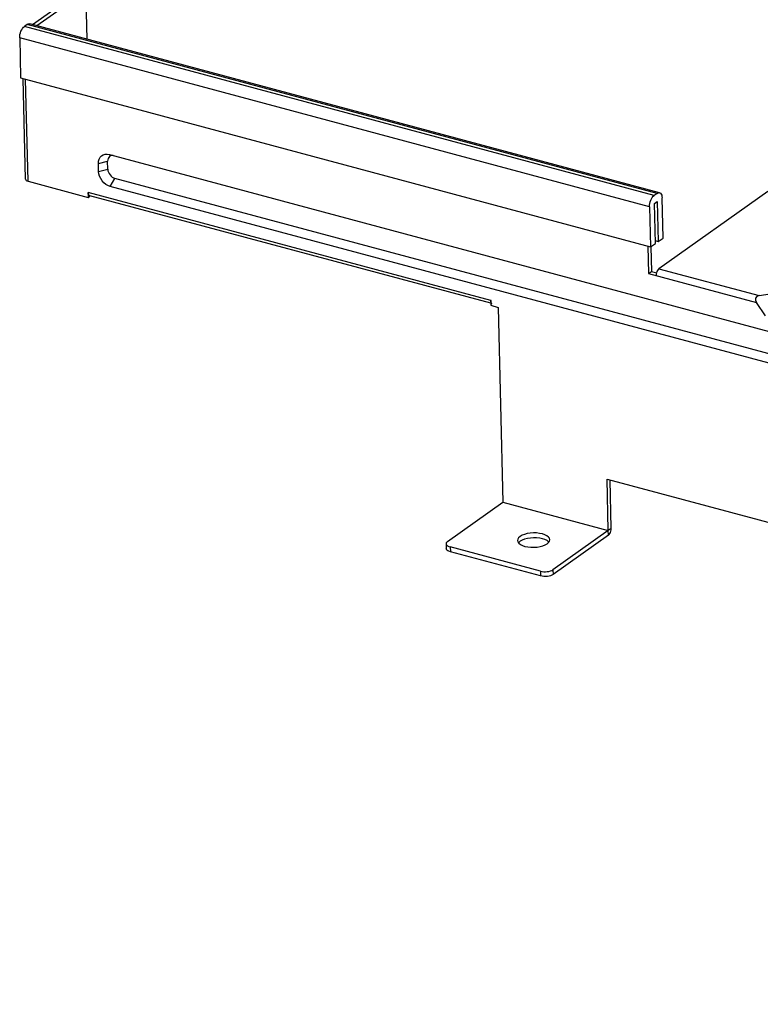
# Model space of a CAD drawing. Header units: millimetres. Extents: x 6 to 414, y 7 to 290.
# Tile 301 of 341: x 123.2 to 131.47, y 180.67 to 191.66. Entities that reach past the tile are written whole.
import ezdxf

# ---------------------------------------------------------------- set-up
doc = ezdxf.new("R2010")
doc.units = ezdxf.units.MM
doc.header["$LTSCALE"] = 23.1
doc.layers.get('0').update_dxf_attribs({"linetype": 'CONTINUOUS'})
doc.layers.add('02___PRT_ALL_AXES', color=7, linetype='CONTINUOUS')

msp = doc.modelspace()

# ---------------------------------------------------------------- linework, layer by layer
at = {"color": 3, "linetype": 'Continuous'}
for p, q in [((123.347, 191.604), (123.837, 191.952)), ((123.27, 189.876), (123.244, 190.999)), ((123.298, 189.854), (123.271, 190.992)), ((124.084, 190.053), (124.186, 190.078)), ((124.188, 190.094), (124.186, 190.078)), ((124.188, 189.989), (124.186, 190.078)), ((124.192, 190.108), (124.188, 190.094)), ((124.203, 190.154), (124.206, 190.153)), ((124.206, 190.153), (158.23, 181.023)), ((124.086, 189.963), (124.084, 190.053)), ((124.086, 189.963), (124.188, 189.989)), ((123.298, 189.854), (123.97, 189.674)), ((124.215, 189.795), (124.268, 189.885)), ((158.292, 180.755), (124.268, 189.885)), ((158.239, 180.665), (124.215, 189.795)), ((131.553, 189.739), (130.338, 188.878)), ((123.969, 189.728), (123.97, 189.674)), ((123.97, 189.714), (123.969, 189.728)), ((128.461, 188.522), (123.969, 189.728)), ((128.461, 188.492), (123.986, 189.693)), ((130.216, 189.128), (130.223, 188.823)), ((130.338, 188.878), (131.457, 188.577)), ((130.223, 188.823), (131.426, 188.501)), ((130.308, 188.816), (130.307, 188.801)), ((128.461, 188.522), (128.462, 188.469)), ((128.462, 188.509), (128.461, 188.522)), ((131.457, 188.577), (131.629, 188.603)), ((128.462, 188.469), (128.546, 188.446)), ((128.546, 188.446), (128.597, 186.271)), ((131.527, 188.353), (131.426, 188.501)), ((129.774, 185.955), (129.76, 186.528)), ((129.76, 186.528), (133.961, 185.401)), ((127.98, 185.833), (128.597, 186.271)), ((128.597, 186.271), (129.774, 185.955)), ((129.774, 185.955), (129.156, 185.517)), ((127.994, 185.777), (128.009, 185.772)), ((129.017, 185.501), (128.009, 185.772)), ((129.143, 185.51), (129.156, 185.517))]:
    msp.add_line(p, q, dxfattribs=at)
at = {"color": 7, "linetype": 'Continuous'}
for p, q in [((123.397, 191.591), (123.888, 191.939)), ((123.944, 191.887), (123.955, 191.441)), ((123.289, 191.605), (123.257, 191.582)), ((130.319, 189.719), (123.289, 191.605)), ((123.31, 191.613), (123.317, 191.612)), ((130.347, 189.726), (123.317, 191.612)), ((130.286, 189.696), (123.257, 191.582)), ((123.205, 191.454), (123.215, 191.007)), ((130.234, 189.568), (123.205, 191.454)), ((123.215, 191.007), (130.245, 189.12)), ((123.97, 189.674), (123.989, 189.688)), ((130.319, 189.719), (130.286, 189.696)), ((130.288, 189.606), (130.321, 189.629)), ((130.321, 189.629), (130.331, 189.182)), ((130.385, 189.22), (130.375, 189.668)), ((130.234, 189.568), (130.245, 189.12)), ((130.299, 189.159), (130.288, 189.606)), ((130.298, 189.191), (130.331, 189.182)), ((130.331, 189.182), (130.385, 189.22)), ((130.245, 189.12), (130.299, 189.159)), ((130.249, 189.12), (130.256, 188.846)), ((130.223, 188.823), (130.256, 188.846)), ((130.256, 188.846), (130.315, 188.83)), ((128.461, 188.522), (128.469, 188.528)), ((129.806, 185.978), (129.793, 186.519)), ((129.775, 185.901), (129.157, 185.463)), ((129.806, 185.978), (129.774, 185.955)), ((129.775, 185.901), (129.774, 185.955)), ((129.805, 185.963), (129.806, 185.978)), ((127.964, 185.808), (127.965, 185.754)), ((128.009, 185.772), (128.011, 185.718)), ((129.019, 185.447), (128.011, 185.718)), ((129.017, 185.501), (129.019, 185.447)), ((129.156, 185.517), (129.157, 185.463))]:
    msp.add_line(p, q, dxfattribs=at)
for points in [[(123.289, 191.605), (123.3, 191.611), (123.31, 191.613)], [(123.205, 191.454), (123.206, 191.473), (123.208, 191.491), (123.213, 191.51), (123.219, 191.529), (123.227, 191.546), (123.236, 191.561), (123.246, 191.573), (123.257, 191.582)], [(130.234, 189.568), (130.235, 189.587), (130.237, 189.605), (130.242, 189.624), (130.248, 189.643), (130.256, 189.659), (130.265, 189.674), (130.275, 189.686), (130.286, 189.696)], [(130.319, 189.719), (130.329, 189.725), (130.339, 189.727), (130.347, 189.726)], [(130.347, 189.726), (130.349, 189.725), (130.357, 189.72)], [(130.357, 189.72), (130.365, 189.711), (130.37, 189.699), (130.373, 189.685), (130.375, 189.668)], [(129.775, 185.901), (129.783, 185.91), (129.791, 185.92), (129.797, 185.934), (129.802, 185.948), (129.805, 185.963)], [(128.011, 185.718), (127.995, 185.723), (127.983, 185.729), (127.973, 185.737), (127.967, 185.745), (127.965, 185.754)], [(129.113, 185.446), (129.094, 185.443), (129.075, 185.441), (129.055, 185.442), (129.037, 185.444), (129.019, 185.447)], [(129.157, 185.463), (129.144, 185.456), (129.13, 185.45), (129.113, 185.446)]]:
    msp.add_lwpolyline(points, dxfattribs=at)
at = {"color": 3, "linetype": 'Continuous'}
for points in [[(124.084, 190.053), (124.086, 190.079), (124.092, 190.101), (124.103, 190.122), (124.118, 190.138), (124.137, 190.149), (124.158, 190.156), (124.182, 190.157), (124.203, 190.154)], [(124.247, 190.142), (124.247, 190.142), (124.232, 190.142), (124.219, 190.137), (124.208, 190.13), (124.198, 190.12), (124.192, 190.108)], [(124.215, 189.795), (124.19, 189.805), (124.166, 189.818), (124.144, 189.837), (124.125, 189.858), (124.109, 189.883), (124.097, 189.909), (124.089, 189.936), (124.086, 189.963)], [(124.188, 189.989), (124.19, 189.972), (124.195, 189.955), (124.203, 189.939), (124.213, 189.924), (124.225, 189.911), (124.238, 189.899), (124.252, 189.891), (124.268, 189.885)], [(123.27, 189.876), (123.272, 189.871), (123.277, 189.864), (123.286, 189.859), (123.298, 189.854)], [(123.986, 189.693), (123.979, 189.697), (123.974, 189.704), (123.97, 189.714)], [(130.338, 188.878), (130.33, 188.869), (130.322, 188.859), (130.316, 188.845)], [(130.316, 188.845), (130.311, 188.831), (130.308, 188.816)], [(128.478, 188.487), (128.471, 188.491), (128.466, 188.499), (128.462, 188.509)], [(127.98, 185.833), (127.971, 185.824), (127.965, 185.816), (127.964, 185.808)], [(127.964, 185.808), (127.966, 185.799), (127.972, 185.791), (127.981, 185.783), (127.994, 185.777)], [(129.017, 185.501), (129.035, 185.497), (129.054, 185.495)], [(129.054, 185.495), (129.073, 185.495), (129.093, 185.496), (129.111, 185.499), (129.129, 185.504), (129.143, 185.51)]]:
    msp.add_lwpolyline(points, dxfattribs=at)
msp.add_ellipse((131.502, 188.512), major_axis=(0.0842, -0.04), ratio=0.627989, start_param=2.391917, end_param=3.962713, dxfattribs=at)
at = {"layer": '02___PRT_ALL_AXES', "color": 3, "linetype": 'Continuous'}
for p, q in [((128.761, 185.843), (128.765, 185.827)), ((129.092, 185.807), (129.108, 185.821)), ((129.108, 185.821), (129.118, 185.836)), ((129.118, 185.836), (129.121, 185.852))]:
    msp.add_line(p, q, dxfattribs=at)
at = {"layer": '02___PRT_ALL_AXES', "color": 7, "linetype": 'Continuous'}
for p, q in [((128.813, 185.847), (128.791, 185.834)), ((128.84, 185.858), (128.813, 185.847)), ((128.871, 185.866), (128.84, 185.858)), ((129.04, 185.863), (129.008, 185.869)), ((129.067, 185.854), (129.04, 185.863))]:
    msp.add_line(p, q, dxfattribs=at)
at = {"layer": '02___PRT_ALL_AXES', "color": 3, "linetype": 'Continuous'}
for points in [[(128.79, 185.888), (128.773, 185.873), (128.764, 185.858), (128.761, 185.843)], [(128.869, 185.92), (128.838, 185.911), (128.812, 185.901), (128.79, 185.888)], [(129.121, 185.852), (129.117, 185.868), (129.106, 185.882), (129.089, 185.896), (129.066, 185.907), (129.038, 185.917), (129.007, 185.923), (128.973, 185.927), (128.938, 185.927), (128.903, 185.925), (128.869, 185.92)], [(128.765, 185.827), (128.776, 185.812), (128.793, 185.799), (128.816, 185.788)], [(128.816, 185.788), (128.843, 185.778), (128.875, 185.772)], [(128.875, 185.772), (128.909, 185.768), (128.944, 185.767), (128.979, 185.77), (129.012, 185.775), (129.043, 185.783)], [(129.043, 185.783), (129.07, 185.794), (129.092, 185.807)]]:
    msp.add_lwpolyline(points, dxfattribs=at)
at = {"layer": '02___PRT_ALL_AXES', "color": 7, "linetype": 'Continuous'}
for points in [[(128.791, 185.834), (128.775, 185.82), (128.773, 185.817)], [(129.008, 185.869), (128.974, 185.873), (128.939, 185.874), (128.904, 185.871), (128.871, 185.866)], [(129.11, 185.824), (129.107, 185.829), (129.09, 185.842), (129.067, 185.854)]]:
    msp.add_lwpolyline(points, dxfattribs=at)

doc.saveas('drawing.dxf')
